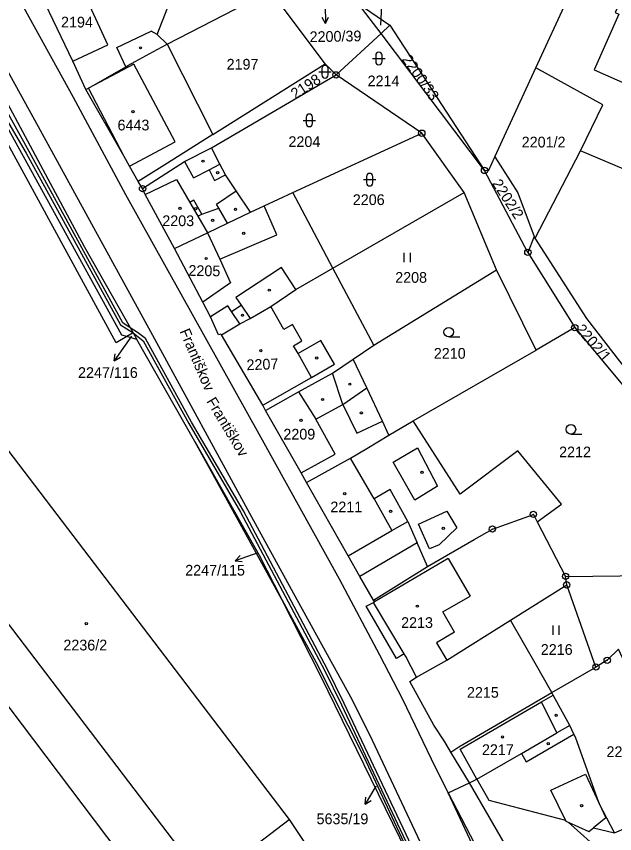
# Model space of a CAD drawing. Extents: x -644096 to -634268, y -1141430 to -1133463.
# Drawn here: x -638206.9 to -638112, y -1139499.1 to -1139369.4 of the extents above; entities that cross this region are included whole.
import ezdxf

# ---------------------------------------------------------------- set-up
doc = ezdxf.new("R2010")
doc.units = 0
for name, color, linetype in [('_CIVIL_CONSTRUCTION', 7, 'Continuous'), ('B_Hranice _3D', 7, 'Continuous'), ('M_Svah_Nasyp', 7, 'Continuous'), ('M_Svah_Zarez', 7, 'Continuous'), ('svrsek_osa_sjezdy', 7, 'Continuous'), ('svrsek_osa_VRT', 7, 'Continuous'), ('svrsek_popisy_VRT', 7, 'Continuous'), ('terminal_VRT', 7, 'Continuous')]:
    doc.layers.add(name, color=color, linetype=linetype)

msp = doc.modelspace()

# ---------------------------------------------------------------- linework, layer by layer
at = {"layer": '_CIVIL_CONSTRUCTION'}
for centre, radius in [((-638156.18, -1139378.72), 0.5), ((-638156.18, -1139378.72), 0.0303), ((-638142.57, -1139387.98), 0.5), ((-638142.57, -1139387.98), 0.0303), ((-638132.61, -1139393.89), 0.5), ((-638132.61, -1139393.89), 0.0303), ((-638186.89, -1139396.77), 0.5), ((-638186.89, -1139396.77), 0.0303), ((-638125.73, -1139406.89), 0.5), ((-638125.73, -1139406.89), 0.0303), ((-638118.28, -1139418.83), 0.5), ((-638118.28, -1139418.83), 0.0303), ((-638124.86, -1139448.48), 0.5), ((-638124.86, -1139448.48), 0.0303), ((-638131.37, -1139450.8), 0.5), ((-638131.37, -1139450.8), 0.0303), ((-638119.74, -1139458.32), 0.5), ((-638119.56, -1139459.67), 0.5), ((-638119.74, -1139458.32), 0.0303), ((-638119.56, -1139459.67), 0.0303), ((-638113.14, -1139471.64), 0.5), ((-638114.93, -1139472.71), 0.5), ((-638113.14, -1139471.64), 0.0303), ((-638114.93, -1139472.71), 0.0303)]:
    msp.add_circle(centre, radius, dxfattribs=at)
at = {"layer": 'B_Hranice _3D'}
msp.add_lwpolyline([(-638213.7, -1139376.9), (-638205.34, -1139391.13), (-638190.39, -1139418.42), (-638188.39, -1139419.65), (-638186.82, -1139420.93), (-638179.54, -1139434.07), (-638171.32, -1139448.14), (-638158.03, -1139473.21), (-638155.33, -1139478.73), (-638140.9, -1139509.27), (-638140.99, -1139510.08), (-638140.39, -1139509.85), (-638140.44, -1139509.7), (-638140.4, -1139509.15), (-638154.87, -1139478.51), (-638157.59, -1139472.99), (-638170.88, -1139447.9), (-638179.1, -1139433.83), (-638186.44, -1139420.59), (-638187.7, -1139419.63), (-638188.84, -1139418.87), (-638190.01, -1139418.08), (-638204.9, -1139390.89), (-638222.29, -1139359.47)], dxfattribs=at)
at = {"layer": 'M_Svah_Nasyp'}
for p, q in [((-638192.38, -1139373.96), (-638195.24, -1139367.79)), ((-638191, -1139374.36), (-638185.51, -1139371.77)), ((-638184.57, -1139372.34), (-638185.51, -1139371.77)), ((-638197.97, -1139376.55), (-638192.38, -1139373.96)), ((-638189.55, -1139377.44), (-638191, -1139374.36)), ((-638188.27, -1139377.01), (-638195.48, -1139380.83)), ((-638181.69, -1139389.33), (-638188.27, -1139377.01)), ((-638189.81, -1139391.67), (-638195.48, -1139380.83)), ((-638188.96, -1139393.19), (-638181.69, -1139389.33)), ((-638180.25, -1139392.45), (-638178.83, -1139395.09)), ((-638176.33, -1139393.8), (-638174.6, -1139392.91)), ((-638178.83, -1139395.09), (-638176.33, -1139393.8)), ((-638176.33, -1139393.8), (-638175.46, -1139395.49)), ((-638175.46, -1139395.49), (-638173.73, -1139394.6)), ((-638186.48, -1139397.72), (-638181.49, -1139395.34)), ((-638181.49, -1139395.34), (-638179.37, -1139398.99)), ((-638175.18, -1139399.24), (-638172.01, -1139397.13)), ((-638178.76, -1139398.63), (-638179.37, -1139398.99)), ((-638179.37, -1139398.99), (-638178.1, -1139401.17)), ((-638177.49, -1139400.81), (-638178.76, -1139398.63)), ((-638174.81, -1139399.87), (-638175.18, -1139399.24)), ((-638165.6, -1139404.1), (-638167.61, -1139399.5)), ((-638178.1, -1139401.17), (-638177.49, -1139400.81)), ((-638177.49, -1139400.81), (-638174.81, -1139399.87)), ((-638173.4, -1139402.25), (-638174.81, -1139399.87)), ((-638178.1, -1139401.17), (-638176.59, -1139403.77)), ((-638176.59, -1139403.77), (-638174.65, -1139407.98)), ((-638174.65, -1139407.98), (-638165.6, -1139404.1)), ((-638174.65, -1139407.98), (-638172.93, -1139411.72)), ((-638164.82, -1139409.31), (-638172.08, -1139414.04)), ((-638162.58, -1139412.81), (-638164.82, -1139409.31)), ((-638172.93, -1139411.72), (-638177.3, -1139414.8)), ((-638172.08, -1139414.04), (-638171.26, -1139415.25)), ((-638172.79, -1139416.27), (-638171.26, -1139415.25)), ((-638171.26, -1139415.25), (-638169.82, -1139417.37)), ((-638173.37, -1139415.4), (-638176.12, -1139417.1)), ((-638172.79, -1139416.27), (-638173.37, -1139415.4)), ((-638171.46, -1139418.25), (-638172.79, -1139416.27)), ((-638164.46, -1139419.15), (-638166.54, -1139415.51)), ((-638163.07, -1139418.35), (-638164.46, -1139419.15)), ((-638161.59, -1139420.94), (-638163.07, -1139418.35)), ((-638162.93, -1139421.71), (-638161.59, -1139420.94)), ((-638162.21, -1139422.97), (-638162.93, -1139421.71)), ((-638158.57, -1139420.89), (-638162.21, -1139422.97)), ((-638156.41, -1139424.65), (-638158.57, -1139420.89)), ((-638160.06, -1139426.74), (-638162.21, -1139422.97)), ((-638160.06, -1139426.74), (-638156.41, -1139424.65)), ((-638167.8, -1139431.12), (-638160.06, -1139426.74)), ((-638155.09, -1139431.03), (-638156.76, -1139426.06)), ((-638162.16, -1139429.05), (-638159.39, -1139433.36)), ((-638155.09, -1139431.03), (-638151.3, -1139428.41)), ((-638159.39, -1139433.36), (-638155.09, -1139431.03)), ((-638155.09, -1139431.03), (-638152.9, -1139435.58)), ((-638156.33, -1139438.91), (-638159.39, -1139433.36)), ((-638152.9, -1139435.58), (-638148.83, -1139433.71)), ((-638147.09, -1139440.18), (-638143.24, -1139437.92)), ((-638143.24, -1139437.92), (-638140.06, -1139443.99)), ((-638161.7, -1139441.87), (-638156.33, -1139438.91)), ((-638150.11, -1139446.03), (-638153.9, -1139439.54)), ((-638143.65, -1139446.2), (-638147.09, -1139440.18)), ((-638147.57, -1139444.55), (-638150.11, -1139446.03)), ((-638144.8, -1139449.6), (-638147.57, -1139444.55)), ((-638140.06, -1139443.99), (-638143.65, -1139446.2)), ((-638150.11, -1139446.03), (-638147.31, -1139451.05)), ((-638143.07, -1139450.01), (-638138.59, -1139447.99)), ((-638138.59, -1139447.99), (-638137.03, -1139450.59)), ((-638147.31, -1139451.05), (-638144.8, -1139449.6)), ((-638144.8, -1139449.6), (-638143.31, -1139453.02)), ((-638141.36, -1139453.96), (-638143.07, -1139450.01)), ((-638154.28, -1139455.07), (-638147.31, -1139451.05)), ((-638137.03, -1139450.59), (-638139.8, -1139453.31)), ((-638143.31, -1139453.02), (-638152.41, -1139458.32)), ((-638141.65, -1139456.74), (-638143.31, -1139453.02)), ((-638139.8, -1139453.31), (-638141.36, -1139453.96)), ((-638138.38, -1139455.48), (-638150.07, -1139462.38)), ((-638138.38, -1139455.48), (-638134.87, -1139461.47)), ((-638139.21, -1139463.96), (-638134.87, -1139461.47)), ((-638145.35, -1139470.62), (-638150.21, -1139462.45)), ((-638137.38, -1139467.16), (-638139.21, -1139463.96)), ((-638137.38, -1139467.16), (-638140.23, -1139468.84)), ((-638140.23, -1139468.84), (-638138.62, -1139471.63)), ((-638123.59, -1139478.25), (-638121.7, -1139477.16)), ((-638136.5, -1139485.72), (-638123.59, -1139478.25)), ((-638121.13, -1139483.17), (-638123.59, -1139478.25)), ((-638119.09, -1139481.99), (-638121.13, -1139483.17)), ((-638126.73, -1139486.42), (-638121.13, -1139483.17)), ((-638133.82, -1139490.52), (-638136.5, -1139485.72)), ((-638133.82, -1139490.52), (-638126.73, -1139486.42)), ((-638119.78, -1139497.01), (-638122.08, -1139492.23)), ((-638114.42, -1139494.36), (-638113.34, -1139496.64)), ((-638172.09, -1139503.34), (-638163.62, -1139496.88)), ((-638113.34, -1139496.64), (-638115.3, -1139498.2))]:
    msp.add_line(p, q, dxfattribs=at)
for points in [[(-638126.73, -1139486.42), (-638125.99, -1139487.73), (-638118.43, -1139483.37)], [(-638122.08, -1139492.23), (-638116.6, -1139489.72), (-638114.42, -1139494.36)]]:
    msp.add_lwpolyline(points, dxfattribs=at)
at = {"layer": 'M_Svah_Zarez'}
for centre in [(-638187.22, -1139374.43), (-638188.41, -1139384.56), (-638177.29, -1139392.42), (-638174.97, -1139394.25), (-638180.94, -1139399.89), (-638178.45, -1139399.95), (-638172.13, -1139400.05), (-638175.77, -1139401.82), (-638170.84, -1139403.88), (-638176.79, -1139407.87), (-638166.77, -1139412.9), (-638171.02, -1139416.87), (-638168.12, -1139422.51), (-638159.24, -1139423.66), (-638153.99, -1139427.81), (-638158.32, -1139430.25), (-638152.16, -1139432.37), (-638161.75, -1139433.54), (-638142.53, -1139441.79), (-638154.8, -1139445.18), (-638147.52, -1139448), (-638139.15, -1139450.68), (-638143.26, -1139463.05), (-638195.82, -1139465.81), (-638121.24, -1139480.36), (-638129.75, -1139483.8), (-638122.5, -1139484.88), (-638117.2, -1139494.71)]:
    msp.add_circle(centre, 0.175, dxfattribs=at)
at = {"layer": 'svrsek_osa_sjezdy'}
for p, q in [((-638150.38, -1139376.12), (-638148.38, -1139376.12)), ((-638149.88, -1139375.62), (-638149.88, -1139376.62)), ((-638148.88, -1139376.62), (-638148.88, -1139375.62)), ((-638158.43, -1139377.72), (-638158.43, -1139378.72)), ((-638157.43, -1139378.72), (-638157.43, -1139377.72)), ((-638158.93, -1139378.22), (-638156.93, -1139378.22)), ((-638160.92, -1139385.44), (-638160.92, -1139386.44)), ((-638159.92, -1139386.44), (-638159.92, -1139385.44)), ((-638161.42, -1139385.94), (-638159.42, -1139385.94)), ((-638151.84, -1139395.35), (-638149.84, -1139395.35)), ((-638151.34, -1139394.85), (-638151.34, -1139395.85)), ((-638150.34, -1139395.85), (-638150.34, -1139394.85)), ((-638145.35, -1139408.45), (-638145.35, -1139406.95)), ((-638144.35, -1139408.45), (-638144.35, -1139406.95)), ((-638138.3, -1139420.3), (-638136.55, -1139420.3)), ((-638118.89, -1139435.73), (-638117.14, -1139435.73)), ((-638121.74, -1139467.61), (-638121.74, -1139466.11)), ((-638120.74, -1139467.61), (-638120.74, -1139466.11))]:
    msp.add_line(p, q, dxfattribs=at)
for centre in [(-638138.3, -1139419.55), (-638118.89, -1139434.98)]:
    msp.add_circle(centre, 0.75, dxfattribs=at)
for centre, start, end in [((-638149.38, -1139375.62), 0, 180), ((-638157.93, -1139377.72), 0, 180), ((-638149.38, -1139376.62), 180, 359.9879), ((-638157.93, -1139378.72), 180, 359.9879), ((-638160.42, -1139385.44), 0, 180), ((-638160.42, -1139386.44), 180, 359.9879), ((-638150.84, -1139394.85), 0, 180), ((-638150.84, -1139395.85), 180, 359.9879)]:
    msp.add_arc(centre, 0.5, start, end, dxfattribs=at)
at = {"layer": 'svrsek_popisy_VRT'}
for p, q in [((-638157.92, -1139367.59), (-638157.87, -1139370.59)), ((-638149.05, -1139370.76), (-638148.89, -1139367.76)), ((-638157.87, -1139370.59), (-638158.39, -1139369.6)), ((-638157.87, -1139370.59), (-638157.38, -1139369.58)), ((-638149.06, -1139370.85), (-638149.05, -1139370.76)), ((-638188.67, -1139420.21), (-638189.66, -1139421.63)), ((-638189.66, -1139421.63), (-638191.38, -1139424.09)), ((-638191.38, -1139424.09), (-638191.22, -1139422.98)), ((-638191.38, -1139424.09), (-638190.4, -1139423.55)), ((-638169.34, -1139454.85), (-638172.18, -1139455.83)), ((-638172.18, -1139455.83), (-638171.39, -1139455.03)), ((-638168.71, -1139454.64), (-638169.34, -1139454.85)), ((-638172.18, -1139455.83), (-638171.07, -1139455.97)), ((-638149.83, -1139491.6), (-638150.01, -1139491.9)), ((-638150.01, -1139491.9), (-638151.56, -1139494.47)), ((-638151.56, -1139494.47), (-638151.47, -1139493.36)), ((-638151.56, -1139494.47), (-638150.61, -1139493.87))]:
    msp.add_line(p, q, dxfattribs=at)
at = {"layer": 'terminal_VRT'}
for p, q in [((-638124.49, -1139377.59), (-638116.31, -1139359.79)), ((-638183.01, -1139373.86), (-638166.58, -1139365.38)), ((-638157.92, -1139376.99), (-638166.58, -1139365.38)), ((-638152.66, -1139367.39), (-638147.62, -1139370.86)), ((-638149.04, -1139372.17), (-638152.66, -1139367.39)), ((-638147.62, -1139370.86), (-638149.04, -1139372.17)), ((-638147.62, -1139370.86), (-638132.61, -1139393.89)), ((-638156.18, -1139378.72), (-638149.04, -1139372.17)), ((-638132.61, -1139393.89), (-638149.04, -1139372.17)), ((-638183.01, -1139373.86), (-638175.72, -1139388.19)), ((-638175.72, -1139388.19), (-638157.92, -1139376.99)), ((-638156.18, -1139378.72), (-638157.92, -1139376.99)), ((-638130.97, -1139391.71), (-638124.49, -1139377.59)), ((-638175.95, -1139390.28), (-638156.18, -1139378.72)), ((-638142.57, -1139387.98), (-638156.18, -1139378.72)), ((-638163.03, -1139397.39), (-638142.57, -1139387.98)), ((-638135.86, -1139397.41), (-638142.57, -1139387.98)), ((-638131.95, -1139393.83), (-638130.97, -1139391.71)), ((-638130.97, -1139391.71), (-638127.3, -1139397.43)), ((-638124.56, -1139404.63), (-638117.39, -1139390.76)), ((-638132.61, -1139393.89), (-638131.95, -1139393.83)), ((-638125.73, -1139406.89), (-638132.61, -1139393.89)), ((-638186.89, -1139396.77), (-638187.57, -1139395.67)), ((-638156.67, -1139409.4), (-638163.03, -1139397.39)), ((-638156.67, -1139409.4), (-638135.86, -1139397.41)), ((-638130.73, -1139409.69), (-638135.86, -1139397.41)), ((-638127.3, -1139397.43), (-638124.74, -1139404.35)), ((-638124.74, -1139404.35), (-638125.73, -1139406.89)), ((-638124.56, -1139404.63), (-638124.74, -1139404.35)), ((-638125.73, -1139406.89), (-638118.28, -1139418.83)), ((-638150.2, -1139421.63), (-638156.67, -1139409.4)), ((-638150.2, -1139421.63), (-638130.73, -1139409.69)), ((-638124.43, -1139422.42), (-638130.73, -1139409.69)), ((-638118.28, -1139418.83), (-638124.43, -1139422.42)), ((-638189.41, -1139420.25), (-638191.1, -1139421.23)), ((-638189.41, -1139420.25), (-638190.19, -1139420.02)), ((-638188.39, -1139419.65), (-638189.41, -1139420.25)), ((-638187.78, -1139420.72), (-638189.41, -1139420.25)), ((-638188.39, -1139419.65), (-638187.78, -1139420.72)), ((-638178.61, -1139436.89), (-638187.78, -1139420.72)), ((-638153.44, -1139423.82), (-638150.2, -1139421.63)), ((-638143.92, -1139433.63), (-638124.43, -1139422.42)), ((-638147.79, -1139435.93), (-638143.92, -1139433.63)), ((-638164.78, -1139461.99), (-638178.61, -1139436.89)), ((-638124.25, -1139449.66), (-638119.74, -1139458.32)), ((-638226.05, -1139455.44), (-638157.84, -1139545.55)), ((-638119.56, -1139459.67), (-638119.74, -1139458.32)), ((-638128.47, -1139465.26), (-638119.56, -1139459.67)), ((-638114.93, -1139472.71), (-638119.56, -1139459.67)), ((-638164.78, -1139461.99), (-638161.16, -1139468.6)), ((-638158.59, -1139474.15), (-638164.78, -1139461.99)), ((-638121.91, -1139476.76), (-638114.93, -1139472.71)), ((-638143.28, -1139505.4), (-638158.59, -1139474.15)), ((-638135.01, -1139491.1), (-638137.96, -1139486.21)), ((-638138.39, -1139492.65), (-638135.01, -1139491.1)), ((-638111.99, -1139499.02), (-638102.77, -1139495.06)), ((-638119.34, -1139497.32), (-638109.16, -1139506.35))]:
    msp.add_line(p, q, dxfattribs=at)
for points in [[(-638140.99, -1139510.08), (-638140.44, -1139509.7), (-638139.94, -1139509.23), (-638139.53, -1139508.27), (-638139.69, -1139507.24), (-638141.51, -1139503.23), (-638150.39, -1139484.34), (-638153.59, -1139477.94), (-638162.37, -1139462.02), (-638169.52, -1139448.94), (-638185.57, -1139419.53), (-638204, -1139385.89), (-638217.37, -1139361.66), (-638233.81, -1139332.7), (-638237.4, -1139326.96), (-638245.04, -1139315.65), (-638253.08, -1139304.63), (-638262, -1139293.78), (-638270.98, -1139283.48), (-638281.01, -1139273.05), (-638301.65, -1139254.21)], [(-638191.1, -1139421.23), (-638211.26, -1139384.32), (-638234.23, -1139343.27), (-638241.34, -1139331.16), (-638252.69, -1139314.62), (-638262.4, -1139301.82), (-638280.15, -1139283.12), (-638283.43, -1139279.66)], [(-638266.02, -1139292.69), (-638262.05, -1139296.8), (-638247.44, -1139314.82), (-638213.18, -1139374.26), (-638201.15, -1139396.69), (-638196.16, -1139405.97), (-638188.39, -1139419.65)], [(-638190.19, -1139420.02), (-638229.55, -1139348.56), (-638233.37, -1139341.85), (-638238.01, -1139334.09), (-638242.62, -1139326.87), (-638246.62, -1139320.95), (-638252.31, -1139313), (-638256.98, -1139306.84), (-638256.62, -1139304.05), (-638258.62, -1139301.57), (-638261.39, -1139298.15)], [(-638230.19, -1139325.04), (-638226.83, -1139330.65), (-638212.88, -1139355.2), (-638197.89, -1139382.28), (-638189.6, -1139397.7), (-638168.19, -1139436.19), (-638155.7, -1139458.73)], [(-638183.01, -1139373.86), (-638184.57, -1139372.34), (-638182.04, -1139365.76), (-638187.13, -1139360.06), (-638192.4, -1139361.01), (-638192.61, -1139360.7)], [(-638195.87, -1139381.05), (-638197.97, -1139376.55), (-638202.93, -1139366.12)], [(-638041.78, -1139396.52), (-638065.37, -1139386.14), (-638064.55, -1139384.28), (-638068.56, -1139382.49), (-638069.47, -1139384.33), (-638099.14, -1139371.31), (-638110.15, -1139366.46), (-638110.43, -1139367.09), (-638110.98, -1139366.85), (-638111.85, -1139368.84), (-638111.3, -1139369.08), (-638115.2, -1139377.94), (-638109.83, -1139380.3), (-638110.64, -1139382.21), (-638101.8, -1139386.1), (-638100.95, -1139384.16), (-638074.49, -1139395.77), (-638046.03, -1139408.25), (-638045.39, -1139406.81)], [(-638195.87, -1139381.05), (-638195.48, -1139380.83), (-638189.55, -1139377.44), (-638189.22, -1139377.25), (-638184.58, -1139374.72), (-638183.01, -1139373.86)], [(-638117.39, -1139390.76), (-638113.82, -1139383.49), (-638124.49, -1139377.59)], [(-638187.57, -1139395.67), (-638188.96, -1139393.19), (-638189.81, -1139391.67), (-638195.87, -1139381.05)], [(-638175.72, -1139388.19), (-638182.92, -1139392.72), (-638187.57, -1139395.67)], [(-638186.89, -1139396.77), (-638180.25, -1139392.45), (-638175.95, -1139390.28)], [(-638169.75, -1139400.52), (-638172.01, -1139397.13), (-638173.73, -1139394.6), (-638174.6, -1139392.91), (-638175.95, -1139390.28)], [(-638039.39, -1139410.3), (-638053.22, -1139417.94), (-638117.39, -1139390.76)], [(-638181.84, -1139406.27), (-638186.48, -1139397.72), (-638186.89, -1139396.77)], [(-638169.75, -1139400.52), (-638167.61, -1139399.5), (-638163.03, -1139397.39)], [(-638181.84, -1139406.27), (-638176.59, -1139403.77), (-638173.4, -1139402.25), (-638169.75, -1139400.52)], [(-638064.45, -1139430.73), (-638084.73, -1139446.35), (-638088.42, -1139447.07), (-638105.52, -1139431.31), (-638108.09, -1139428.12), (-638116.38, -1139417.37), (-638124.56, -1139404.63)], [(-638174.34, -1139419.97), (-638174.45, -1139419.86), (-638174.82, -1139419.97), (-638176.12, -1139417.1), (-638177.3, -1139414.8), (-638181.84, -1139406.27)], [(-638174.34, -1139419.97), (-638171.46, -1139418.25), (-638169.82, -1139417.37), (-638166.54, -1139415.51), (-638162.58, -1139412.81), (-638156.67, -1139409.4)], [(-638118.28, -1139418.83), (-638106.24, -1139433.25), (-638086.31, -1139450.66)], [(-638167.36, -1139431.98), (-638167.8, -1139431.12), (-638174.34, -1139419.97)], [(-638225.07, -1139423.3), (-638222.04, -1139427.34), (-638218.63, -1139424.74), (-638163.62, -1139496.88)], [(-638167.36, -1139431.98), (-638162.16, -1139429.05), (-638156.76, -1139426.06), (-638153.44, -1139423.82)], [(-638147.79, -1139435.93), (-638148.83, -1139433.71), (-638151.3, -1139428.41), (-638153.44, -1139423.82)], [(-638160.85, -1139443.41), (-638161.7, -1139441.87), (-638167.36, -1139431.98)], [(-638163.62, -1139496.88), (-638160.35, -1139501.83), (-638168.49, -1139508.02), (-638172.09, -1139503.34), (-638176.9, -1139506.9), (-638231.85, -1139434.82)], [(-638124.25, -1139449.66), (-638120.38, -1139446.88), (-638127.3, -1139438.38), (-638136.47, -1139445.27), (-638143.92, -1139433.63)], [(-638160.85, -1139443.41), (-638153.9, -1139439.54), (-638151.27, -1139438), (-638147.79, -1139435.93)], [(-638178.61, -1139436.89), (-638168.37, -1139454.94), (-638164.78, -1139461.99)], [(-638150.22, -1139462.11), (-638152.41, -1139458.32), (-638154.28, -1139455.07), (-638160.85, -1139443.41)], [(-638150.22, -1139462.11), (-638141.65, -1139456.74), (-638134.26, -1139452.47), (-638131.37, -1139450.8), (-638124.86, -1139448.48), (-638124.25, -1139449.66)], [(-638155.7, -1139458.73), (-638149.26, -1139470.76), (-638145.63, -1139477.82), (-638140.46, -1139488.58), (-638138.39, -1139492.65)], [(-638119.74, -1139458.32), (-638106.82, -1139458.19), (-638094.94, -1139459.16), (-638078.73, -1139463.2)], [(-638143.39, -1139474.3), (-638145.11, -1139471.01), (-638145.35, -1139470.62), (-638146.6, -1139471.34), (-638151.38, -1139463.04), (-638150.21, -1139462.45), (-638150.07, -1139462.38), (-638150.22, -1139462.11)], [(-638143.39, -1139474.3), (-638138.62, -1139471.63), (-638128.47, -1139465.26)], [(-638121.91, -1139476.76), (-638122.12, -1139476.38), (-638124.36, -1139472.46), (-638128.47, -1139465.26)], [(-638161.16, -1139468.6), (-638159.31, -1139472), (-638151.79, -1139486.94), (-638140.99, -1139510.08)], [(-638102.77, -1139495.06), (-638100.43, -1139493.38), (-638111.32, -1139469.88), (-638113.14, -1139471.64), (-638114.93, -1139472.71)], [(-638137.96, -1139486.21), (-638138.92, -1139484.59), (-638140.66, -1139481.94), (-638144.45, -1139474.98), (-638143.39, -1139474.3)], [(-638137.96, -1139486.21), (-638136.7, -1139485.35), (-638121.91, -1139476.76)], [(-638111.99, -1139499.02), (-638114.42, -1139494.36), (-638118.19, -1139483.86), (-638118.43, -1139483.37), (-638119.09, -1139481.99), (-638121.7, -1139477.16), (-638121.91, -1139476.76)], [(-638135.01, -1139491.1), (-638133.82, -1139490.52), (-638131.95, -1139493.82), (-638119.78, -1139497.01), (-638119.71, -1139497.15), (-638119.34, -1139497.32)], [(-638125.51, -1139508.07), (-638128.76, -1139501.88), (-638135.01, -1139491.1)], [(-638121.24, -1139532.79), (-638128.07, -1139514.81), (-638129.67, -1139510.68), (-638132.6, -1139505), (-638138.39, -1139492.65)], [(-638138.39, -1139492.65), (-638118.18, -1139531.54), (-638115.64, -1139541.63), (-638113.62, -1139548.9)], [(-638119.34, -1139497.32), (-638116.06, -1139498.81), (-638115.3, -1139498.2), (-638111.99, -1139499.02)]]:
    msp.add_lwpolyline(points, dxfattribs=at)

# ---------------------------------------------------------------- texts
at = {"layer": 'svrsek_osa_VRT'}
for s, p in [('2194', (-638199.83, -1139371.2)), ('2197', (-638173.55, -1139377.89)), ('2214', (-638151.17, -1139380.53)), ('6443', (-638190.86, -1139387.54)), ('2204', (-638163.73, -1139390.17)), ('2201/2', (-638126.71, -1139390.24)), ('2206', (-638153.52, -1139399.38)), ('2203', (-638183.76, -1139402.73)), ('2208', (-638146.79, -1139411.72)), ('2210', (-638140.66, -1139423.77)), ('2247/116', (-638197.13, -1139426.82)), ('2209', (-638164.54, -1139436.6)), ('2212', (-638120.77, -1139439.42)), ('2211', (-638157.08, -1139448.15)), ('2247/115', (-638180.12, -1139458.19)), ('2213', (-638145.85, -1139466.5)), ('2236/2', (-638199.46, -1139470.07)), ('2216', (-638123.68, -1139470.77)), ('2215', (-638135.4, -1139477.58)), ('2217', (-638133.02, -1139486.67)), ('2218', (-638113.25, -1139486.99)), ('5635/19', (-638159.27, -1139497.65))]:
    msp.add_text(s, height=1.7, dxfattribs=at).set_placement(p)
for s, rotation, p in [('2200/39', 1, (-638160.36, -1139373.53)), ('2200/33', 305, (-638145.8, -1139376.27)), ('2198', 33, (-638162.66, -1139382.63)), ('2202/2', 303, (-638131.49, -1139395.96)), ('2205', 359, (-638179.62, -1139410.61)), ('2202/1', 311, (-638118.23, -1139419.18)), ('2207', 2, (-638170.36, -1139425.6))]:
    msp.add_text(s, height=1.7, rotation=rotation, dxfattribs=at).set_placement(p)
at = {"layer": 'svrsek_popisy_VRT'}
for rotation, p in [(293, (-638181.04, -1139419.42)), (301, (-638176.81, -1139430.53))]:
    msp.add_text('Františkov', height=1.7, rotation=rotation, dxfattribs=at).set_placement(p)

doc.saveas('drawing.dxf')
